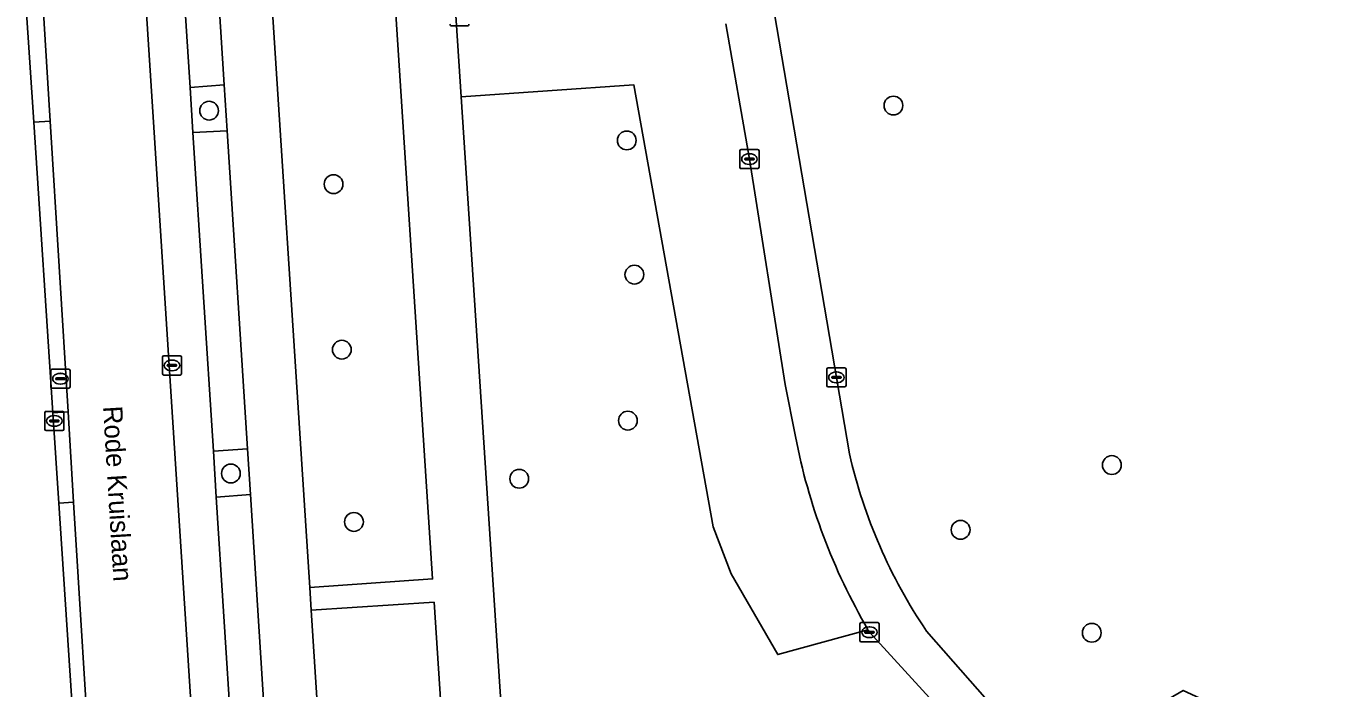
# Model space of a CAD drawing. Extents: x 160732 to 162107, y 387428 to 388479.
# Drawn here: x 160742.6 to 160810.1, y 388134.4 to 388168.9 of the extents above; entities that cross this region are included whole.
import ezdxf

# ---------------------------------------------------------------- set-up
doc = ezdxf.new("R2010")
doc.units = 0
for name, color, linetype in [('IMGEO_Afvalbak', 7, 'Continuous'), ('IMGEO_Boom', 7, 'Continuous'), ('IMGEO_Fietspad_gesloten', 7, 'Continuous'), ('IMGEO_Groenvoorziening', 7, 'Continuous'), ('IMGEO_Kolk', 7, 'Continuous'), ('IMGEO_Openbare_ruimte_label', 7, 'Continuous'), ('IMGEO_Parkeervlak_open', 7, 'Continuous'), ('IMGEO_Rijbaan_lokaal_gesloten', 7, 'Continuous'), ('IMGEO_Voetpad_gesloten', 7, 'Continuous'), ('IMGEO_Voetpad_open', 7, 'Continuous')]:
    doc.layers.add(name, color=color, linetype=linetype)

msp = doc.modelspace()

# ---------------------------------------------------------------- linework, layer by layer
at = {"layer": 'IMGEO_Afvalbak'}
for p, q in [((160765.505, 388168.859), (160764.715, 388168.859)), ((160764.715, 388168.859), (160765.505, 388168.859))]:
    msp.add_line(p, q, dxfattribs=at)
for centre, start, end in [((160764.715, 388168.959), 180, 270), ((160764.715, 388168.959), 180, 270), ((160765.505, 388168.959), 270, 0), ((160765.505, 388168.959), 270, 0)]:
    msp.add_arc(centre, 0.1, start, end, dxfattribs=at)
at = {"layer": 'IMGEO_Boom'}
for centre in [(160752.091, 388164.453), (160787.677, 388164.719), (160773.811, 388162.905), (160758.564, 388160.628), (160774.207, 388155.922), (160758.992, 388152.019), (160773.869, 388148.326), (160753.224, 388145.576), (160799.038, 388146.017), (160768.219, 388145.304), (160759.625, 388143.056), (160791.173, 388142.645), (160797.993, 388137.29)]:
    msp.add_circle(centre, 0.489, dxfattribs=at)
at = {"layer": 'IMGEO_Fietspad_gesloten'}
msp.add_lwpolyline([(160751.656, 388185.005), (160752.882, 388165.791), (160753.034, 388163.405), (160754.089, 388146.868), (160754.241, 388144.48), (160755.431, 388125.843), (160755.581, 388123.488), (160755.583, 388123.458), (160755.74, 388120.992), (160756.683, 388106.527), (160756.839, 388104.138), (160758.039, 388085.738), (160759.32, 388066.098), (160762.052, 388066.249), (160762.033, 388066.548), (160761.261, 388078.524), (160760.762, 388086.261), (160760.716, 388086.972), (160760.685, 388087.451), (160759.41, 388107.23), (160759.334, 388108.409), (160757.397, 388138.46), (160757.321, 388139.646), (160754.959, 388176.292)], dxfattribs=at)
at = {"layer": 'IMGEO_Groenvoorziening'}
for points in [[(160761.329, 388176.705), (160754.959, 388176.292), (160757.321, 388139.646), (160763.71, 388140.092)], [(160752.882, 388165.791), (160751.099, 388165.652), (160751.249, 388163.312), (160753.034, 388163.405)], [(160754.089, 388146.868), (160752.312, 388146.745), (160752.466, 388144.342), (160754.241, 388144.48)], [(160763.788, 388138.881), (160757.397, 388138.46), (160759.334, 388108.409), (160765.747, 388108.876)]]:
    msp.add_lwpolyline(points, close=True, dxfattribs=at)
for points in [[(160780.677, 388176.562), (160781.468, 388169.589), (160785.392, 388146.601)], [(160776.978, 388171.08), (160764.885, 388169.945), (160765.198, 388165.167), (160774.178, 388165.802), (160778.296, 388142.809), (160779.232, 388140.35), (160781.662, 388136.157), (160786.354, 388137.452)], [(160780.191, 388161.937), (160778.955, 388168.968)], [(160786.433, 388137.318), (160786.394, 388137.385), (160786.354, 388137.452), (160781.662, 388136.157), (160779.232, 388140.35), (160778.296, 388142.809), (160774.178, 388165.802), (160765.198, 388165.167), (160769.293, 388102.753), (160770.437, 388084.951), (160773.119, 388088.699), (160781.717, 388100.794), (160788.821, 388111.043), (160793.567, 388118.184), (160793.588, 388118.303)], [(160782.582, 388147.502), (160782.051, 388150.215), (160780.191, 388161.937)], [(160793.953, 388120.282), (160793.703, 388122.672), (160793.081, 388127.154), (160792.51, 388129.543), (160789.549, 388133.906), (160786.433, 388137.318)], [(160789.392, 388137.38), (160795.708, 388130.197), (160802.746, 388134.295), (160810.122, 388130.88), (160809.529, 388121.943), (160803.877, 388117.422), (160803.749, 388117.221)]]:
    msp.add_lwpolyline(points, dxfattribs=at)
for centre, radius, start, end in [((160813.889, 388153.52), 31.88, 190.88, 210.26458), ((160812.297, 388152.794), 27.609, 192.96276, 213.93891)]:
    msp.add_arc(centre, radius, start, end, dxfattribs=at)
at = {"layer": 'IMGEO_Kolk'}
for p, q in [((160779.689, 388161.51), (160779.689, 388162.362)), ((160779.764, 388162.436), (160780.616, 388162.436)), ((160780.177, 388162.216), (160780.202, 388162.216)), ((160780.69, 388162.362), (160780.69, 388161.51)), ((160780.616, 388161.436), (160779.764, 388161.436)), ((160779.948, 388161.93), (160779.948, 388161.942)), ((160780.386, 388161.893), (160779.988, 388161.893)), ((160779.991, 388161.979), (160780.389, 388161.979)), ((160780.2, 388161.656), (160780.175, 388161.656)), ((160780.432, 388161.942), (160780.432, 388161.93)), ((160749.659, 388150.773), (160749.659, 388151.625)), ((160749.734, 388151.699), (160750.586, 388151.699)), ((160750.147, 388151.479), (160750.172, 388151.479)), ((160750.66, 388151.625), (160750.66, 388150.773)), ((160743.857, 388150.082), (160743.857, 388150.934)), ((160743.932, 388151.008), (160744.784, 388151.008)), ((160744.345, 388150.788), (160744.37, 388150.788)), ((160744.858, 388150.934), (160744.858, 388150.082)), ((160750.586, 388150.699), (160749.734, 388150.699)), ((160749.918, 388151.193), (160749.918, 388151.205)), ((160750.356, 388151.156), (160749.958, 388151.156)), ((160749.961, 388151.242), (160750.359, 388151.242)), ((160750.17, 388150.919), (160750.145, 388150.919)), ((160750.402, 388151.205), (160750.402, 388151.193)), ((160784.213, 388150.152), (160784.213, 388151.004)), ((160784.288, 388151.078), (160785.14, 388151.078)), ((160784.472, 388150.572), (160784.472, 388150.584)), ((160784.515, 388150.621), (160784.913, 388150.621)), ((160784.701, 388150.858), (160784.726, 388150.858)), ((160784.956, 388150.584), (160784.956, 388150.572)), ((160785.214, 388151.004), (160785.214, 388150.152)), ((160744.784, 388150.008), (160743.932, 388150.008)), ((160744.116, 388150.502), (160744.116, 388150.514)), ((160744.554, 388150.465), (160744.156, 388150.465)), ((160744.159, 388150.551), (160744.557, 388150.551)), ((160744.368, 388150.228), (160744.343, 388150.228)), ((160744.6, 388150.514), (160744.6, 388150.502)), ((160785.14, 388150.078), (160784.288, 388150.078)), ((160784.91, 388150.535), (160784.512, 388150.535)), ((160784.724, 388150.298), (160784.699, 388150.298)), ((160743.542, 388147.885), (160743.542, 388148.737)), ((160743.617, 388148.811), (160744.469, 388148.811)), ((160744.03, 388148.591), (160744.055, 388148.591)), ((160744.543, 388148.737), (160744.543, 388147.885)), ((160743.801, 388148.305), (160743.801, 388148.317)), ((160744.239, 388148.268), (160743.841, 388148.268)), ((160743.844, 388148.354), (160744.242, 388148.354)), ((160744.053, 388148.031), (160744.028, 388148.031)), ((160744.285, 388148.317), (160744.285, 388148.305)), ((160744.469, 388147.811), (160743.617, 388147.811)), ((160785.932, 388136.891), (160785.932, 388137.743)), ((160786.007, 388137.817), (160786.859, 388137.817)), ((160786.933, 388137.743), (160786.933, 388136.891)), ((160786.191, 388137.311), (160786.191, 388137.323)), ((160786.629, 388137.274), (160786.231, 388137.274)), ((160786.234, 388137.36), (160786.632, 388137.36)), ((160786.42, 388137.597), (160786.445, 388137.597)), ((160786.675, 388137.323), (160786.675, 388137.311)), ((160786.859, 388136.817), (160786.007, 388136.817)), ((160786.443, 388137.037), (160786.418, 388137.037))]:
    msp.add_line(p, q, dxfattribs=at)
for points in [[(160779.689, 388161.51), (160779.689, 388162.362)], [(160779.764, 388162.436), (160780.616, 388162.436)], [(160780.69, 388162.362), (160780.69, 388161.51)], [(160780.616, 388161.436), (160779.764, 388161.436)], [(160749.659, 388150.773), (160749.659, 388151.625)], [(160749.734, 388151.699), (160750.586, 388151.699)], [(160750.66, 388151.625), (160750.66, 388150.773)], [(160743.857, 388150.082), (160743.857, 388150.934)], [(160743.932, 388151.008), (160744.784, 388151.008)], [(160744.858, 388150.934), (160744.858, 388150.082)], [(160750.586, 388150.699), (160749.734, 388150.699)], [(160784.213, 388150.152), (160784.213, 388151.004)], [(160784.288, 388151.078), (160785.14, 388151.078)], [(160785.214, 388151.004), (160785.214, 388150.152)], [(160744.784, 388150.008), (160743.932, 388150.008)], [(160785.14, 388150.078), (160784.288, 388150.078)], [(160743.542, 388147.885), (160743.542, 388148.737)], [(160743.617, 388148.811), (160744.469, 388148.811)], [(160744.543, 388148.737), (160744.543, 388147.885)], [(160744.469, 388147.811), (160743.617, 388147.811)], [(160785.932, 388136.891), (160785.932, 388137.743)], [(160786.007, 388137.817), (160786.859, 388137.817)], [(160786.933, 388137.743), (160786.933, 388136.891)], [(160786.859, 388136.817), (160786.007, 388136.817)]]:
    msp.add_lwpolyline(points, dxfattribs=at)
for centre, radius, start, end in [((160779.766, 388162.36), 0.0765, 91.55205, 178.44795), ((160779.766, 388162.36), 0.0765, 91.55205, 178.44795), ((160780.614, 388162.36), 0.0765, 1.55205, 88.44795), ((160780.614, 388162.36), 0.0765, 1.55205, 88.44795), ((160779.766, 388161.512), 0.0765, 181.55205, 268.44795), ((160779.766, 388161.512), 0.0765, 181.55205, 268.44795), ((160779.988, 388161.939), 0.0403, 85.87752, 175.75265), ((160779.985, 388161.929), 0.0366, 178.93798, 274.71019), ((160780.389, 388161.936), 0.043, 264.86636, 352.45326), ((160780.393, 388161.941), 0.0386, 1.73085, 96.63898), ((160780.614, 388161.512), 0.0765, 271.55205, 358.44795), ((160780.614, 388161.512), 0.0765, 271.55205, 358.44795), ((160749.736, 388151.623), 0.0765, 91.55205, 178.44795), ((160749.736, 388151.623), 0.0765, 91.55205, 178.44795), ((160750.584, 388151.623), 0.0765, 1.55205, 88.44795), ((160750.584, 388151.623), 0.0765, 1.55205, 88.44795), ((160743.934, 388150.932), 0.0765, 91.55205, 178.44795), ((160743.934, 388150.932), 0.0765, 91.55205, 178.44795), ((160744.782, 388150.932), 0.0765, 1.55205, 88.44795), ((160744.782, 388150.932), 0.0765, 1.55205, 88.44795), ((160749.736, 388150.775), 0.0765, 181.55205, 268.44795), ((160749.736, 388150.775), 0.0765, 181.55205, 268.44795), ((160749.958, 388151.202), 0.0403, 85.87752, 175.75265), ((160749.955, 388151.192), 0.0366, 178.93798, 274.71019), ((160750.359, 388151.199), 0.043, 264.86636, 352.45326), ((160750.363, 388151.204), 0.0386, 1.73085, 96.63898), ((160750.584, 388150.775), 0.0765, 271.55205, 358.44795), ((160750.584, 388150.775), 0.0765, 271.55205, 358.44795), ((160784.29, 388151.002), 0.0765, 91.55205, 178.44795), ((160784.29, 388151.002), 0.0765, 91.55205, 178.44795), ((160784.512, 388150.581), 0.0403, 85.87752, 175.75265), ((160784.509, 388150.571), 0.0366, 178.93798, 274.71019), ((160784.913, 388150.578), 0.043, 264.86636, 352.45326), ((160784.917, 388150.583), 0.0386, 1.73085, 96.63898), ((160785.138, 388151.002), 0.0765, 1.55205, 88.44795), ((160785.138, 388151.002), 0.0765, 1.55205, 88.44795), ((160743.934, 388150.084), 0.0765, 181.55205, 268.44795), ((160743.934, 388150.084), 0.0765, 181.55205, 268.44795), ((160744.156, 388150.511), 0.0403, 85.87752, 175.75265), ((160744.153, 388150.501), 0.0366, 178.93798, 274.71019), ((160744.557, 388150.508), 0.043, 264.86636, 352.45326), ((160744.561, 388150.513), 0.0386, 1.73085, 96.63898), ((160744.782, 388150.084), 0.0765, 271.55205, 358.44795), ((160744.782, 388150.084), 0.0765, 271.55205, 358.44795), ((160784.29, 388150.154), 0.0765, 181.55205, 268.44795), ((160784.29, 388150.154), 0.0765, 181.55205, 268.44795), ((160785.138, 388150.154), 0.0765, 271.55205, 358.44795), ((160785.138, 388150.154), 0.0765, 271.55205, 358.44795), ((160743.619, 388148.735), 0.0765, 91.55205, 178.44795), ((160743.619, 388148.735), 0.0765, 91.55205, 178.44795), ((160744.467, 388148.735), 0.0765, 1.55205, 88.44795), ((160744.467, 388148.735), 0.0765, 1.55205, 88.44795), ((160743.619, 388147.887), 0.0765, 181.55205, 268.44795), ((160743.619, 388147.887), 0.0765, 181.55205, 268.44795), ((160743.841, 388148.314), 0.0403, 85.87752, 175.75265), ((160743.838, 388148.304), 0.0366, 178.93798, 274.71019), ((160744.242, 388148.311), 0.043, 264.86636, 352.45326), ((160744.246, 388148.316), 0.0386, 1.73085, 96.63898), ((160744.467, 388147.887), 0.0765, 271.55205, 358.44795), ((160744.467, 388147.887), 0.0765, 271.55205, 358.44795), ((160786.009, 388137.741), 0.0765, 91.55205, 178.44795), ((160786.009, 388137.741), 0.0765, 91.55205, 178.44795), ((160786.857, 388137.741), 0.0765, 1.55205, 88.44795), ((160786.857, 388137.741), 0.0765, 1.55205, 88.44795), ((160786.231, 388137.32), 0.0403, 85.87752, 175.75265), ((160786.228, 388137.31), 0.0366, 178.93798, 274.71019), ((160786.632, 388137.317), 0.043, 264.86636, 352.45326), ((160786.636, 388137.322), 0.0386, 1.73085, 96.63898), ((160786.009, 388136.893), 0.0765, 181.55205, 268.44795), ((160786.009, 388136.893), 0.0765, 181.55205, 268.44795), ((160786.857, 388136.893), 0.0765, 271.55205, 358.44795), ((160786.857, 388136.893), 0.0765, 271.55205, 358.44795)]:
    msp.add_arc(centre, radius, start, end, dxfattribs=at)
for centre, major_axis, ratio, start_param, end_param in [((160780.176, 388161.936), (-0.387, 0.002), 0.722429, 4.712389, 7.853982), ((160780.201, 388161.936), (-0.39, 0.002), 0.717154, 1.570796, 4.712389), ((160750.146, 388151.199), (-0.387, 0.002), 0.722429, 4.712389, 7.853982), ((160750.171, 388151.199), (-0.39, 0.002), 0.717154, 1.570796, 4.712389), ((160744.344, 388150.508), (-0.387, 0.002), 0.722429, 4.712389, 7.853982), ((160744.369, 388150.508), (-0.39, 0.002), 0.717154, 1.570796, 4.712389), ((160784.7, 388150.578), (-0.387, 0.002), 0.722429, 4.712389, 7.853982), ((160784.725, 388150.578), (-0.39, 0.002), 0.717154, 1.570796, 4.712389), ((160744.029, 388148.311), (-0.387, 0.002), 0.722429, 4.712389, 7.853982), ((160744.054, 388148.311), (-0.39, 0.002), 0.717154, 1.570796, 4.712389), ((160786.419, 388137.317), (-0.387, 0.002), 0.722429, 4.712389, 7.853982), ((160786.444, 388137.317), (-0.39, 0.002), 0.717154, 1.570796, 4.712389)]:
    msp.add_ellipse(centre, major_axis=major_axis, ratio=ratio, start_param=start_param, end_param=end_param, dxfattribs=at)
at = {"layer": 'IMGEO_Parkeervlak_open'}
for points in [[(160744.062, 388244.426), (160748.09, 388181.039), (160748.734, 388171.139), (160754.378, 388083.355), (160754.541, 388082.023)], [(160756.232, 388085.609), (160756.228, 388085.715), (160755.044, 388104.164), (160754.899, 388106.429), (160753.814, 388123.334), (160753.809, 388123.407), (160753.661, 388125.713), (160752.466, 388144.342), (160752.312, 388146.745), (160751.249, 388163.312), (160751.099, 388165.652), (160749.866, 388184.855), (160749.712, 388187.262), (160748.596, 388204.641), (160748.443, 388207.024), (160747.244, 388225.708)]]:
    msp.add_lwpolyline(points, dxfattribs=at)
for points in [[(160743.973, 388148.739), (160743.973, 388148.739), (160744.755, 388148.787), (160743.822, 388163.902), (160742.978, 388163.848), (160742.978, 388163.848)], [(160745.29, 388128.733), (160745.991, 388128.749), (160745.045, 388144.082), (160744.283, 388144.035), (160744.282, 388144.035)]]:
    msp.add_lwpolyline(points, close=True, dxfattribs=at)
at = {"layer": 'IMGEO_Rijbaan_lokaal_gesloten'}
for points in [[(160760.579, 388014.176), (160760.296, 388022.132), (160760.1, 388025.36), (160759.61, 388032.46), (160759.367, 388035.991), (160759.08, 388039.801), (160758.641, 388045.977), (160758.367, 388049.838), (160757.873, 388055.239), (160757.563, 388058.474), (160755.682, 388073.673), (160754.541, 388082.023), (160754.378, 388083.355), (160748.734, 388171.139)], [(160743.438, 388170.117), (160743.822, 388163.902), (160744.755, 388148.787), (160745.045, 388144.082), (160745.991, 388128.749), (160746.282, 388124.034), (160747.158, 388109.841), (160747.172, 388109.617), (160747.464, 388104.889), (160748.569, 388086.973), (160748.51, 388081.883), (160748.478, 388081.281), (160748.451, 388080.742)]]:
    msp.add_lwpolyline(points, dxfattribs=at)
at = {"layer": 'IMGEO_Voetpad_gesloten'}
for points in [[(160785.392, 388146.601), (160781.468, 388169.589), (160780.677, 388176.562)], [(160778.955, 388168.968), (160780.191, 388161.937), (160782.051, 388150.215), (160782.582, 388147.502)], [(160793.588, 388118.303), (160793.567, 388118.184), (160788.821, 388111.043), (160781.717, 388100.794), (160773.119, 388088.699), (160770.437, 388084.951), (160770.622, 388081.827), (160774.842, 388087.207), (160783.539, 388099.269), (160790.513, 388109.27), (160793.879, 388114.33), (160796.135, 388117.817), (160796.624, 388121.736), (160795.708, 388130.197), (160789.392, 388137.38)], [(160786.354, 388137.452), (160786.394, 388137.385), (160786.433, 388137.318), (160789.549, 388133.906), (160792.51, 388129.543), (160793.081, 388127.154), (160793.703, 388122.672), (160793.953, 388120.282)]]:
    msp.add_lwpolyline(points, dxfattribs=at)
for centre, radius, start, end in [((160813.889, 388153.52), 31.88, 190.88, 210.26458), ((160812.297, 388152.794), 27.609, 192.96276, 213.93891)]:
    msp.add_arc(centre, radius, start, end, dxfattribs=at)
at = {"layer": 'IMGEO_Voetpad_open'}
for points in [[(160751.656, 388185.005), (160749.866, 388184.855), (160751.099, 388165.652), (160752.882, 388165.791)], [(160742.978, 388163.848), (160742.978, 388163.848), (160743.822, 388163.902), (160743.438, 388170.117), (160742.568, 388170.063)], [(160753.034, 388163.405), (160751.249, 388163.312), (160752.312, 388146.745), (160754.089, 388146.868)], [(160744.282, 388144.035), (160744.283, 388144.035), (160745.045, 388144.082), (160744.755, 388148.787), (160743.973, 388148.739), (160743.973, 388148.739)], [(160754.241, 388144.48), (160752.466, 388144.342), (160753.661, 388125.713), (160755.431, 388125.843)]]:
    msp.add_lwpolyline(points, close=True, dxfattribs=at)
for points in [[(160761.329, 388176.705), (160763.71, 388140.092), (160757.321, 388139.646), (160757.397, 388138.46), (160763.788, 388138.881), (160765.747, 388108.876), (160759.334, 388108.409), (160759.41, 388107.23), (160765.826, 388107.669), (160766.605, 388095.729), (160767.139, 388087.812), (160760.685, 388087.451), (160760.716, 388086.972), (160760.762, 388086.261), (160767.219, 388086.637), (160768.509, 388066.905), (160762.374, 388066.567), (160762.033, 388066.548), (160762.052, 388066.249), (160762.383, 388061.146), (160762.725, 388055.912)], [(160765.198, 388165.167), (160764.885, 388169.945)], [(160772.246, 388057.173), (160771.797, 388063.633), (160771.648, 388066.046), (160770.622, 388081.827), (160770.437, 388084.951), (160769.293, 388102.753), (160765.198, 388165.167)]]:
    msp.add_lwpolyline(points, dxfattribs=at)

# ---------------------------------------------------------------- texts
at = {"layer": 'IMGEO_Openbare_ruimte_label'}
msp.add_text('Rode Kruislaan', height=1, rotation=273.44049, dxfattribs=at).set_placement((160746.573, 388149.063))

doc.saveas('drawing.dxf')
